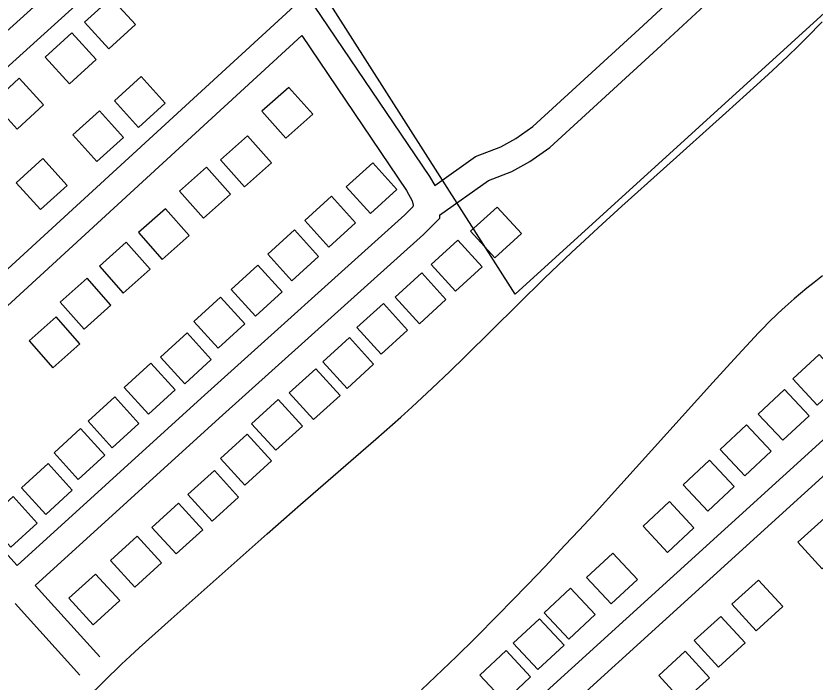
# Model space of a CAD drawing. Extents: x 3704301 to 3742427, y 506229 to 532009.
# Drawn here: x 3737228 to 3738116, y 517145 to 517885 of the extents above; entities that cross this region are included whole.
import ezdxf

# ---------------------------------------------------------------- set-up
doc = ezdxf.new("R2010")
doc.units = 0
for name, color, linetype in [('V-BLDG-OTLN', 7, 'Continuous'), ('V-GRID-MAJR', 7, 'Continuous'), ('V-ROAD-CNTR', 7, 'Continuous'), ('V-SITE-OTLN', 7, 'Continuous'), ('V-SITE-VEGE', 7, 'Continuous')]:
    doc.layers.add(name, color=color, linetype=linetype)

msp = doc.modelspace()

# ---------------------------------------------------------------- linework, layer by layer
at = {"layer": 'V-BLDG-OTLN'}
for points in [[(3737333.45, 517904.92), (3737303.95, 517877.9), (3737330.98, 517848.41), (3737360.47, 517875.43)], [(3737289.77, 517866.24), (3737260.28, 517839.22), (3737287.31, 517809.73), (3737316.8, 517836.75)], [(3737231.51, 517815.72), (3737202.02, 517788.69), (3737229.04, 517759.2), (3737258.53, 517786.22)], [(3737364.03, 517761.2), (3737393.67, 517788.05), (3737366.82, 517817.7), (3737337.18, 517790.85)], [(3737531.12, 517805.69), (3737501.17, 517779.18), (3737527.69, 517749.23), (3737557.63, 517775.75)], [(3737317.78, 517723.15), (3737347.43, 517750.01), (3737320.58, 517779.65), (3737290.93, 517752.8)], [(3737485.2, 517751.75), (3737455.25, 517725.23), (3737481.77, 517695.28), (3737511.71, 517721.8)], [(3737254.96, 517669.96), (3737284.61, 517696.82), (3737257.76, 517726.46), (3737228.11, 517699.61)], [(3737621.68, 517665.42), (3737651.29, 517692.32), (3737624.41, 517721.93), (3737594.79, 517695.04)], [(3737439.55, 517716.85), (3737409.6, 517690.33), (3737436.12, 517660.38), (3737466.07, 517686.9)], [(3737575.67, 517628.2), (3737605.28, 517655.09), (3737578.39, 517684.7), (3737548.78, 517657.81)], [(3737393.9, 517670.9), (3737363.95, 517644.38), (3737390.47, 517614.43), (3737420.42, 517640.95)], [(3737762.71, 517672.77), (3737733.12, 517645.86), (3737760.03, 517616.27), (3737789.62, 517643.18)], [(3737534.59, 517590.89), (3737564.21, 517617.78), (3737537.32, 517647.4), (3737507.71, 517620.51)], [(3737350.43, 517633.58), (3737320.48, 517607.06), (3737347, 517577.11), (3737376.95, 517603.63)], [(3737718.98, 517635.92), (3737689.39, 517609.01), (3737716.29, 517579.41), (3737745.89, 517606.32)], [(3737493.98, 517551.61), (3737523.59, 517578.5), (3737496.71, 517608.11), (3737467.09, 517581.22)], [(3737678.8, 517599.54), (3737649.21, 517572.63), (3737676.12, 517543.04), (3737705.71, 517569.95)], [(3737306.86, 517593.55), (3737276.91, 517567.03), (3737303.43, 517537.08), (3737333.38, 517563.6)], [(3737452.48, 517515.98), (3737482.09, 517542.87), (3737455.2, 517572.48), (3737425.59, 517545.59)], [(3737636.21, 517565.7), (3737606.61, 517538.79), (3737633.52, 517509.2), (3737663.12, 517536.1)], [(3737272.36, 517550.66), (3737242.41, 517524.15), (3737268.93, 517494.2), (3737298.88, 517520.71)], [(3737415.3, 517476.36), (3737444.92, 517503.24), (3737418.03, 517532.86), (3737388.41, 517505.97)], [(3737598.43, 517527.77), (3737568.83, 517500.86), (3737595.74, 517471.26), (3737625.34, 517498.17)], [(3738118.41, 517452.55), (3738147.64, 517479.86), (3738120.34, 517509.09), (3738091.11, 517481.78)], [(3737375.04, 517442.63), (3737404.65, 517469.52), (3737377.76, 517499.13), (3737348.15, 517472.24)], [(3737561.07, 517493.09), (3737531.48, 517466.18), (3737558.39, 517436.59), (3737587.98, 517463.5)], [(3738080.09, 517413.6), (3738109.32, 517440.9), (3738082.02, 517470.13), (3738052.79, 517442.83)], [(3737334.9, 517405.41), (3737364.51, 517432.3), (3737337.62, 517461.91), (3737308.01, 517435.02)], [(3737519.27, 517459.01), (3737489.67, 517432.1), (3737516.58, 517402.5), (3737546.18, 517429.41)], [(3737296.96, 517370.11), (3737326.58, 517397), (3737299.69, 517426.62), (3737270.08, 517399.73)], [(3738037.93, 517374.22), (3738067.16, 517401.53), (3738039.86, 517430.76), (3738010.63, 517403.46)], [(3737484.81, 517420.37), (3737455.21, 517393.47), (3737482.12, 517363.87), (3737511.72, 517390.78)], [(3737996.83, 517335.02), (3738026.06, 517362.32), (3737998.76, 517391.55), (3737969.53, 517364.25)], [(3737260.81, 517331.27), (3737290.42, 517358.16), (3737263.53, 517387.77), (3737233.92, 517360.88)], [(3737448.4, 517380.17), (3737418.81, 517353.26), (3737445.71, 517323.67), (3737475.31, 517350.58)], [(3737221.93, 517294.84), (3737251.54, 517321.73), (3737224.65, 517351.34), (3737195.04, 517324.45)], [(3737952.1, 517288.94), (3737981.33, 517316.24), (3737954.03, 517345.48), (3737924.8, 517318.17)], [(3737408.42, 517343.86), (3737378.82, 517316.95), (3737405.73, 517287.35), (3737435.33, 517314.26)], [(3738126.3, 517327.3), (3738096.76, 517300.34), (3738123.72, 517270.79), (3738153.27, 517297.75)], [(3737362.58, 517307.1), (3737332.99, 517280.19), (3737359.9, 517250.6), (3737389.49, 517277.51)], [(3737889.37, 517231.84), (3737918.6, 517259.14), (3737891.3, 517288.37), (3737862.07, 517261.07)], [(3737316.3, 517265.1), (3737286.7, 517238.19), (3737313.61, 517208.6), (3737343.21, 517235.51)], [(3738053.15, 517258.42), (3738023.6, 517231.46), (3738050.56, 517201.91), (3738080.11, 517228.88)], [(3737842.3, 517192.79), (3737871.53, 517220.1), (3737844.22, 517249.33), (3737814.99, 517222.02)], [(3737807.7, 517158.91), (3737836.93, 517186.22), (3737809.62, 517215.45), (3737780.39, 517188.15)], [(3738011.22, 517218.1), (3737981.68, 517191.14), (3738008.64, 517161.59), (3738038.19, 517188.56)], [(3737770.62, 517123.46), (3737799.85, 517150.76), (3737772.54, 517179.99), (3737743.31, 517152.69)], [(3737971.72, 517179.5), (3737942.18, 517152.53), (3737969.14, 517122.99), (3737998.69, 517149.95)]]:
    msp.add_lwpolyline(points, close=True, dxfattribs=at)
at = {"layer": 'V-GRID-MAJR'}
msp.add_spline([(3708498.53, 517706.7), (3713778.1, 517769.29), (3719057.66, 517832.65), (3724337.21, 517896.77), (3729616.75, 517961.66), (3734896.28, 518027.32), (3740175.8, 518093.74), (3740175.81, 518093.74)], degree=3, dxfattribs=at)
at = {"layer": 'V-ROAD-CNTR'}
for points in [[(3737784.36, 518611.32), (3737807.01, 518568.11), (3737842.75, 518503.7), (3737859.19, 518470.7), (3737865.38, 518458.45), (3737865.31, 518456.95), (3737856.66, 518448.18), (3737753.02, 518356.2), (3737374.7, 518010.12), (3736928.39, 517607.13)], [(3737881.04, 518429.7), (3737773.1, 518333.91), (3737394.88, 517987.92), (3736948.51, 517584.88)], [(3737693.16, 517696.54), (3737738.64, 517729.03), (3737766.54, 517739.69), (3737783.3, 517748.71), (3737802.44, 517762.14), (3737924.72, 517874.23), (3738031.29, 517972.89), (3738073.75, 518007.84)], [(3737698.69, 517663.62), (3737752.94, 517702.38), (3737779.05, 517712.36), (3737799.07, 517723.14), (3737821.27, 517738.7), (3737945.05, 517852.17), (3738051.03, 517950.28), (3738092.23, 517984.2)], [(3737061.48, 517459.95), (3737550.68, 517908.91), (3737687.57, 517706.74), (3737693.16, 517696.54)], [(3737081.6, 517437.7), (3737545.34, 517863.29), (3737661.93, 517691.1), (3737668.22, 517679.61), (3737669.14, 517674.96), (3737669.06, 517673), (3737660.17, 517664.16), (3737433.51, 517460.41), (3737229, 517274.68)], [(3737698.69, 517663.62), (3737698.54, 517660), (3737680.78, 517642.35), (3737453.62, 517438.15), (3737249.12, 517252.43)], [(3738393.99, 517659.85), (3738136.79, 517424.86), (3737614.5, 516950.76), (3737566.81, 516906.81)], [(3738411.13, 517634.87), (3738156.99, 517402.68), (3737634.75, 516928.62), (3737586.39, 516884.06)], [(3737229, 517274.68), (3737081.6, 517437.7)], [(3737320.92, 517173.02), (3737249.12, 517252.43)], [(3737298.67, 517152.9), (3737226.96, 517232.21)]]:
    msp.add_lwpolyline(points, dxfattribs=at)
at = {"layer": 'V-SITE-OTLN'}
msp.add_lwpolyline([(3737782.75, 517575.95), (3737518.84, 517989.84), (3737919.07, 518352.16), (3737930.83, 518334.72), (3738191.6, 517948.18)], close=True, dxfattribs=at)
at = {"layer": 'V-SITE-VEGE'}
for points in [[(3737287.47, 517108.42), (3737325.78, 517146.11), (3737345.06, 517164.83), (3737354.83, 517174.04), (3737364.73, 517183.12), (3737400.15, 517214.96), (3737453.48, 517262.49), (3737506.98, 517309.83), (3737544.1, 517342.27), (3737600.01, 517390.66), (3737627.88, 517414.96), (3737655.55, 517439.48), (3737667.76, 517450.52), (3737690.38, 517471.52), (3737709.92, 517490.17), (3737726.89, 517506.63), (3737785.8, 517564.73), (3737815.37, 517593.66), (3737830.26, 517608), (3737845.27, 517622.22), (3737875, 517649.79), (3737901.22, 517673.69), (3737947.43, 517715.17), (3738016.87, 517777.28), (3738051.37, 517808.6), (3738068.5, 517824.39), (3738085.54, 517840.29), (3738097.03, 517851.31), (3738106.92, 517861.12), (3738123.95, 517878.59)], [(3738124.23, 517596.37), (3738114.9, 517589.03), (3738106.81, 517582.51), (3738092.88, 517570.81), (3738082.63, 517561.77), (3738075.07, 517554.81), (3738063.93, 517544.06), (3738058.47, 517538.53), (3738053.08, 517532.88), (3738025.96, 517503.7), (3738002.42, 517477.97), (3737900.11, 517364.5), (3737869.2, 517330.61), (3737853.64, 517313.76), (3737837.98, 517296.99), (3737815.79, 517273.52), (3737796.34, 517253.17), (3737779.25, 517235.51), (3737764.22, 517220.14), (3737737.63, 517193.44), (3737717.39, 517173.53), (3737702.01, 517158.66), (3737678.56, 517136.42)]]:
    msp.add_lwpolyline(points, dxfattribs=at)

doc.saveas('drawing.dxf')
